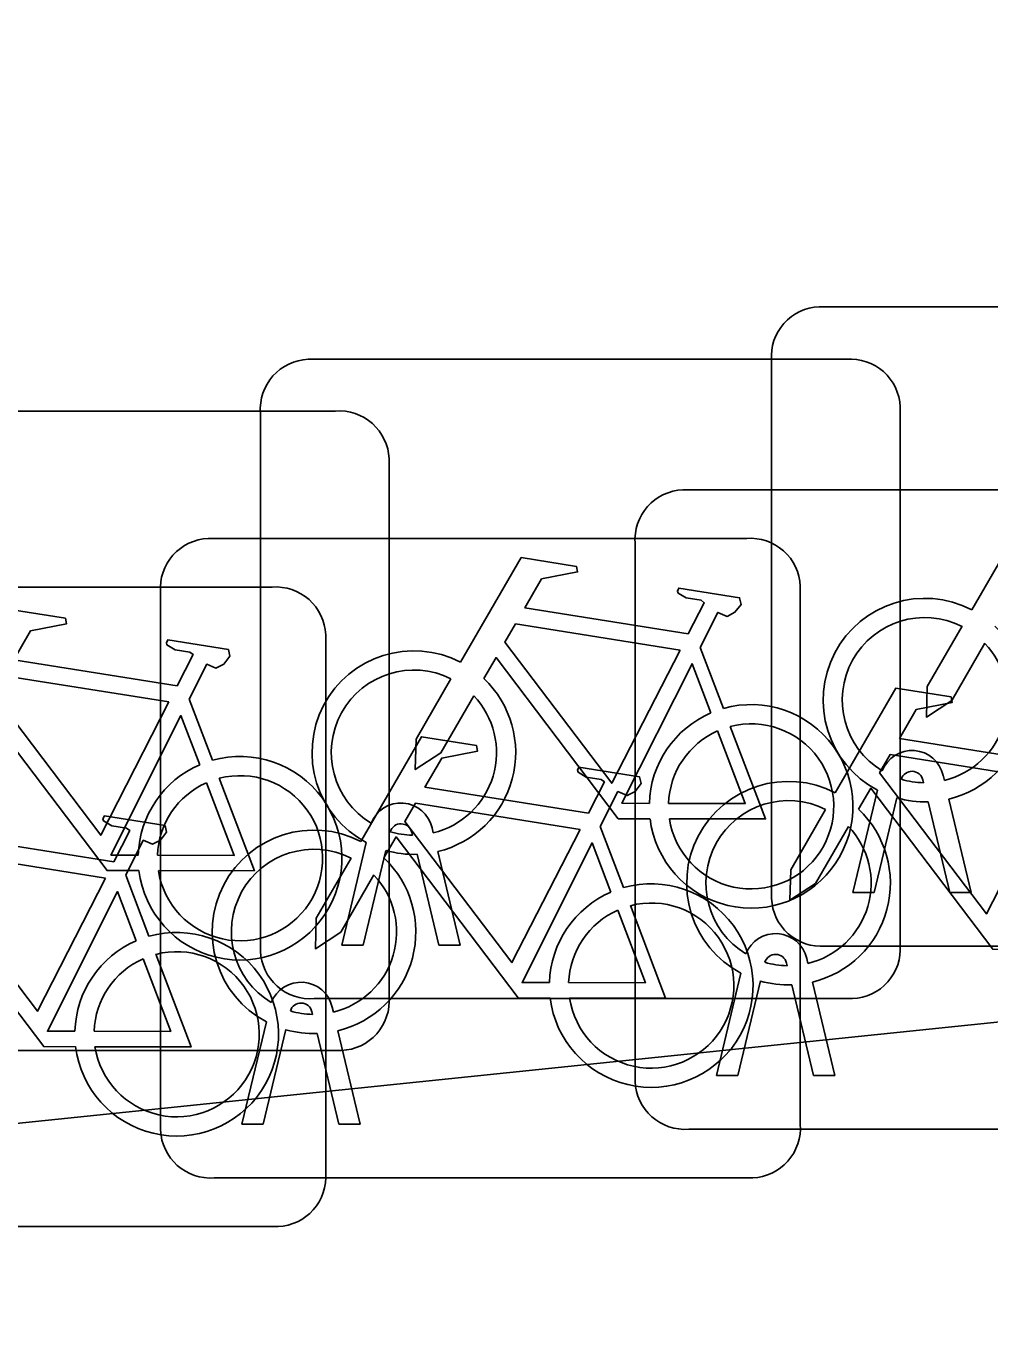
# Model space of a CAD drawing. Extents: x 160675 to 161153, y 383241 to 383714.
# Drawn here: x 161108.365 to 161109.87, y 383586.31 to 383588.345 of the extents above; entities that cross this region are included whole.
import ezdxf

# ---------------------------------------------------------------- set-up
doc = ezdxf.new("R2010")
doc.units = 0
for name, color, linetype in [('IMGEO_Fietsenrek', 7, 'Continuous'), ('IMGEO_Fietspad_gesloten', 7, 'Continuous'), ('IMGEO_Voetpad_open', 7, 'Continuous')]:
    doc.layers.add(name, color=color, linetype=linetype)

msp = doc.modelspace()

# ---------------------------------------------------------------- linework, layer by layer
at = {"layer": 'IMGEO_Fietsenrek'}
for p, q in [((161109.6029, 383587.9065), (161110.4438, 383587.9065)), ((161110.4438, 383587.9065), (161109.6029, 383587.9065)), ((161108.8049, 383587.8245), (161109.6458, 383587.8245)), ((161109.6458, 383587.8245), (161108.8049, 383587.8245)), ((161109.5285, 383586.9819), (161109.5285, 383587.8228)), ((161109.5285, 383587.8228), (161109.5285, 383586.9819)), ((161109.7295, 383587.7501), (161109.7295, 383586.9092)), ((161109.7295, 383586.9092), (161109.7295, 383587.7501)), ((161108.0069, 383587.7435), (161108.8478, 383587.7435)), ((161108.8478, 383587.7435), (161108.0069, 383587.7435)), ((161108.7305, 383586.8999), (161108.7305, 383587.7408)), ((161108.7305, 383587.7408), (161108.7305, 383586.8999)), ((161108.9315, 383587.6691), (161108.9315, 383586.8282)), ((161108.9315, 383586.8282), (161108.9315, 383587.6691)), ((161109.3899, 383587.6205), (161110.2308, 383587.6205)), ((161110.2308, 383587.6205), (161109.3899, 383587.6205)), ((161108.6489, 383587.5445), (161109.4898, 383587.5445)), ((161109.4898, 383587.5445), (161108.6489, 383587.5445)), ((161109.3155, 383586.6959), (161109.3155, 383587.5368)), ((161109.3155, 383587.5368), (161109.3155, 383586.6959)), ((161107.9079, 383587.4685), (161108.7488, 383587.4685)), ((161108.7488, 383587.4685), (161107.9079, 383587.4685)), ((161108.5745, 383586.6199), (161108.5745, 383587.4608)), ((161108.5745, 383587.4608), (161108.5745, 383586.6199)), ((161109.5735, 383587.4701), (161109.5735, 383586.6292)), ((161109.5735, 383586.6292), (161109.5735, 383587.4701)), ((161108.8325, 383587.3941), (161108.8325, 383586.5532)), ((161108.8325, 383586.5532), (161108.8325, 383587.3941)), ((161109.4172, 383587.3742), (161109.4535, 383587.279)), ((161108.6192, 383587.2932), (161108.6555, 383587.198)), ((161109.7659, 383587.1629), (161109.7649, 383587.1672)), ((161109.7966, 383587.1744), (161109.7984, 383587.1665)), ((161109.6555, 383586.9913), (161109.6938, 383587.1513)), ((161109.7242, 383587.1391), (161109.6889, 383586.9913)), ((161109.8054, 383587.1373), (161109.8404, 383586.9913)), ((161109.807, 383586.9913), (161109.7731, 383587.133)), ((161109.2612, 383587.0942), (161109.2975, 383586.999)), ((161108.9679, 383587.0809), (161108.9669, 383587.0852)), ((161108.9986, 383587.0924), (161109.0004, 383587.0845)), ((161108.8575, 383586.9093), (161108.8958, 383587.0693)), ((161108.9262, 383587.0571), (161108.8909, 383586.9093)), ((161109.0074, 383587.0553), (161109.0424, 383586.9093)), ((161109.009, 383586.9093), (161108.9751, 383587.051)), ((161108.5202, 383587.0182), (161108.5565, 383586.923)), ((161109.6889, 383586.9913), (161109.6555, 383586.9913)), ((161109.8404, 383586.9913), (161109.807, 383586.9913)), ((161108.8909, 383586.9093), (161108.8575, 383586.9093)), ((161109.0424, 383586.9093), (161109.009, 383586.9093)), ((161110.4531, 383586.9075), (161109.6122, 383586.9075)), ((161109.6122, 383586.9075), (161110.4531, 383586.9075)), ((161109.5529, 383586.8769), (161109.5519, 383586.8812)), ((161109.5836, 383586.8884), (161109.5854, 383586.8805)), ((161109.4425, 383586.7053), (161109.4808, 383586.8653)), ((161109.5112, 383586.8531), (161109.4759, 383586.7053)), ((161109.5924, 383586.8513), (161109.6274, 383586.7053)), ((161109.594, 383586.7053), (161109.5601, 383586.847)), ((161109.6551, 383586.8255), (161108.8142, 383586.8255)), ((161108.8142, 383586.8255), (161109.6551, 383586.8255)), ((161108.8426, 383586.8124), (161108.8444, 383586.8045)), ((161108.7015, 383586.6293), (161108.7398, 383586.7893)), ((161108.8119, 383586.8009), (161108.8109, 383586.8052)), ((161108.7702, 383586.7771), (161108.7349, 383586.6293)), ((161108.853, 383586.6293), (161108.8191, 383586.771)), ((161108.8514, 383586.7753), (161108.8864, 383586.6293)), ((161108.8571, 383586.7445), (161108.0162, 383586.7445)), ((161108.0162, 383586.7445), (161108.8571, 383586.7445)), ((161109.4759, 383586.7053), (161109.4425, 383586.7053)), ((161109.6274, 383586.7053), (161109.594, 383586.7053)), ((161108.7349, 383586.6293), (161108.7015, 383586.6293)), ((161108.8864, 383586.6293), (161108.853, 383586.6293)), ((161110.2401, 383586.6215), (161109.3992, 383586.6215)), ((161109.3992, 383586.6215), (161110.2401, 383586.6215)), ((161109.4991, 383586.5455), (161108.6582, 383586.5455)), ((161108.6582, 383586.5455), (161109.4991, 383586.5455)), ((161108.7581, 383586.4695), (161107.9172, 383586.4695)), ((161107.9172, 383586.4695), (161108.7581, 383586.4695))]:
    msp.add_line(p, q, dxfattribs=at)
for points in [[(161109.8411, 383587.4332), (161109.9358, 383587.5967), (161110.022, 383587.5829), (161110.0237, 383587.5742), (161109.9676, 383587.5633), (161109.9414, 383587.518), (161110.1966, 383587.4772)], [(161109.0431, 383587.3512), (161109.1378, 383587.5147), (161109.224, 383587.5009), (161109.2257, 383587.4922), (161109.1696, 383587.4813), (161109.1434, 383587.436), (161109.3986, 383587.3952)], [(161109.3986, 383587.3952), (161109.4236, 383587.444), (161109.4185, 383587.448), (161109.3953, 383587.4517), (161109.3826, 383587.4592), (161109.3816, 383587.4623), (161109.3838, 383587.4669), (161109.4786, 383587.4518), (161109.4809, 383587.4415), (161109.4715, 383587.4291), (161109.4591, 383587.4227), (161109.4446, 383587.4289), (161109.4172, 383587.3742)], [(161108.2451, 383587.2702), (161108.3398, 383587.4337), (161108.426, 383587.4199), (161108.4277, 383587.4112), (161108.3716, 383587.4003), (161108.3454, 383587.355), (161108.6006, 383587.3142)], [(161109.3857, 383587.37), (161109.1289, 383587.411), (161109.1122, 383587.3822), (161109.2792, 383587.1619), (161109.3857, 383587.37)], [(161109.8618, 383587.3807), (161109.8102, 383587.2915), (161109.7703, 383587.2655), (161109.7715, 383587.313), (161109.826, 383587.4072)], [(161108.6006, 383587.3142), (161108.6256, 383587.363), (161108.6205, 383587.367), (161108.5973, 383587.3707), (161108.5846, 383587.3782), (161108.5836, 383587.3813), (161108.5858, 383587.3859), (161108.6806, 383587.3708), (161108.6829, 383587.3605), (161108.6735, 383587.3481), (161108.6611, 383587.3417), (161108.6466, 383587.3479), (161108.6192, 383587.2932)], [(161109.3388, 383587.1065), (161109.2891, 383587.1066), (161109.0984, 383587.3583), (161109.0794, 383587.3255)], [(161109.4337, 383587.272), (161109.4044, 383587.3488), (161109.295, 383587.1307), (161109.3377, 383587.1306)], [(161108.5877, 383587.289), (161108.3309, 383587.33), (161108.3142, 383587.3012), (161108.4812, 383587.0809), (161108.5877, 383587.289)], [(161109.0638, 383587.2987), (161109.0122, 383587.2095), (161108.9723, 383587.1835), (161108.9735, 383587.231), (161109.028, 383587.3252)], [(161109.6281, 383587.1472), (161109.7228, 383587.3107), (161109.809, 383587.2969), (161109.8107, 383587.2882), (161109.7546, 383587.2773), (161109.7284, 383587.232), (161109.9836, 383587.1912)], [(161108.5408, 383587.0255), (161108.4911, 383587.0256), (161108.3004, 383587.2773), (161108.2814, 383587.2445)], [(161108.6357, 383587.191), (161108.6064, 383587.2678), (161108.497, 383587.0497), (161108.5397, 383587.0496)], [(161109.3677, 383587.1305), (161109.4876, 383587.1303), (161109.4444, 383587.2439)], [(161109.4642, 383587.2508), (161109.5192, 383587.1062), (161109.3691, 383587.1065)], [(161108.8871, 383587.0712), (161108.9818, 383587.2347), (161109.068, 383587.2209), (161109.0697, 383587.2122), (161109.0136, 383587.2013), (161108.9874, 383587.156), (161109.2426, 383587.1152)], [(161109.9707, 383587.166), (161109.7139, 383587.207), (161109.6972, 383587.1782), (161109.8642, 383586.9579), (161109.9707, 383587.166)], [(161109.2426, 383587.1152), (161109.2676, 383587.164), (161109.2625, 383587.168), (161109.2393, 383587.1717), (161109.2266, 383587.1792), (161109.2256, 383587.1823), (161109.2278, 383587.1869), (161109.3226, 383587.1718), (161109.3249, 383587.1615), (161109.3155, 383587.1491), (161109.3031, 383587.1427), (161109.2886, 383587.1489), (161109.2612, 383587.0942)], [(161108.1461, 383586.9952), (161108.2408, 383587.1587), (161108.327, 383587.1449), (161108.3287, 383587.1362), (161108.2726, 383587.1253), (161108.2464, 383587.08), (161108.5016, 383587.0392)], [(161108.5697, 383587.0495), (161108.6896, 383587.0493), (161108.6464, 383587.1629)], [(161108.6662, 383587.1698), (161108.7212, 383587.0252), (161108.5711, 383587.0255)], [(161109.9238, 383586.9025), (161109.8741, 383586.9026), (161109.6834, 383587.1543), (161109.6644, 383587.1215)], [(161109.2297, 383587.09), (161108.9729, 383587.131), (161108.9562, 383587.1022), (161109.1232, 383586.8819), (161109.2297, 383587.09)], [(161109.6488, 383587.0947), (161109.5972, 383587.0055), (161109.5573, 383586.9795), (161109.5585, 383587.027), (161109.613, 383587.1212)], [(161108.5016, 383587.0392), (161108.5266, 383587.088), (161108.5215, 383587.092), (161108.4983, 383587.0957), (161108.4856, 383587.1032), (161108.4846, 383587.1063), (161108.4868, 383587.1109), (161108.5816, 383587.0958), (161108.5839, 383587.0855), (161108.5745, 383587.0731), (161108.5621, 383587.0667), (161108.5476, 383587.0729), (161108.5202, 383587.0182)], [(161109.1828, 383586.8265), (161109.1331, 383586.8266), (161108.9424, 383587.0783), (161108.9234, 383587.0455)], [(161108.4887, 383587.014), (161108.2319, 383587.055), (161108.2152, 383587.0262), (161108.3822, 383586.8059), (161108.4887, 383587.014)], [(161109.2777, 383586.992), (161109.2484, 383587.0688), (161109.139, 383586.8507), (161109.1817, 383586.8506)], [(161108.9078, 383587.0187), (161108.8562, 383586.9295), (161108.8163, 383586.9035), (161108.8175, 383586.951), (161108.872, 383587.0452)], [(161108.4418, 383586.7505), (161108.3921, 383586.7506), (161108.2014, 383587.0023), (161108.1824, 383586.9695)], [(161108.5367, 383586.916), (161108.5074, 383586.9928), (161108.398, 383586.7747), (161108.4407, 383586.7746)], [(161109.2117, 383586.8505), (161109.3316, 383586.8503), (161109.2884, 383586.9639)], [(161109.3082, 383586.9708), (161109.3632, 383586.8262), (161109.2131, 383586.8265)], [(161108.5672, 383586.8948), (161108.6222, 383586.7502), (161108.4721, 383586.7505)], [(161108.4707, 383586.7745), (161108.5906, 383586.7743), (161108.5474, 383586.8879)]]:
    msp.add_lwpolyline(points, dxfattribs=at)
for centre, radius, start, end in [((161109.6062, 383587.8286), 0.0779, 92.4484, 184.2845), ((161109.6062, 383587.8286), 0.0779, 92.4484, 184.2845), ((161108.8082, 383587.7466), 0.0779, 92.4484, 184.2845), ((161108.8082, 383587.7466), 0.0779, 92.4484, 184.2845), ((161109.6516, 383587.7468), 0.0779, 2.4484, 94.2845), ((161109.6516, 383587.7468), 0.0779, 2.4484, 94.2845), ((161108.8536, 383587.6658), 0.0779, 2.4484, 94.2845), ((161108.8536, 383587.6658), 0.0779, 2.4484, 94.2845), ((161109.3932, 383587.5426), 0.0779, 92.4484, 184.2845), ((161109.3932, 383587.5426), 0.0779, 92.4484, 184.2845), ((161108.6522, 383587.4666), 0.0779, 92.4484, 184.2845), ((161108.6522, 383587.4666), 0.0779, 92.4484, 184.2845), ((161109.4956, 383587.4668), 0.0779, 2.4484, 94.2845), ((161109.4956, 383587.4668), 0.0779, 2.4484, 94.2845), ((161108.7546, 383587.3908), 0.0779, 2.4484, 94.2845), ((161108.7546, 383587.3908), 0.0779, 2.4484, 94.2845), ((161109.7681, 383587.2919), 0.159, 62.6766, 242.1369), ((161109.7681, 383587.2919), 0.129, 63.3192, 238.903), ((161109.7681, 383587.2919), 0.159, 283.5766, 46.6042), ((161109.7681, 383587.2919), 0.129, 283.6043, 43.4302), ((161108.9701, 383587.2099), 0.159, 62.6766, 242.1369), ((161108.9701, 383587.2099), 0.129, 63.3192, 238.903), ((161108.9701, 383587.2099), 0.159, 283.5766, 46.6042), ((161108.9701, 383587.2099), 0.129, 283.6043, 43.4302), ((161109.4967, 383587.1259), 0.159, 187.0065, 105.7708), ((161109.4967, 383587.1259), 0.159, 113.3408, 178.3217), ((161109.4967, 383587.1259), 0.129, 113.923, 177.9556), ((161109.4967, 383587.1259), 0.129, 188.6715, 104.5883), ((161108.6987, 383587.0449), 0.159, 187.0065, 105.7708), ((161109.7479, 383587.1633), 0.0499, 12.8025, 158.6934), ((161108.6987, 383587.0449), 0.159, 113.3408, 178.3217), ((161109.7479, 383587.1633), 0.0174, 12.8025, 163.4502), ((161108.6987, 383587.0449), 0.129, 113.923, 177.9556), ((161108.6987, 383587.0449), 0.129, 188.6715, 104.5883), ((161109.5551, 383587.0059), 0.159, 62.6766, 242.1369), ((161109.7681, 383587.2919), 0.129, 253.415, 269.0204), ((161109.5551, 383587.0059), 0.129, 63.3192, 238.903), ((161109.7681, 383587.2919), 0.159, 253.9967, 271.7867), ((161108.9499, 383587.0813), 0.0499, 12.8025, 158.6934), ((161109.5551, 383587.0059), 0.159, 283.5766, 46.6042), ((161108.9499, 383587.0813), 0.0174, 12.8025, 163.4502), ((161109.5551, 383587.0059), 0.129, 283.6043, 43.4302), ((161108.8141, 383586.9299), 0.159, 62.6766, 242.1369), ((161108.9701, 383587.2099), 0.129, 253.415, 269.0204), ((161108.8141, 383586.9299), 0.129, 63.3192, 238.903), ((161108.9701, 383587.2099), 0.159, 253.9967, 271.7867), ((161108.8141, 383586.9299), 0.159, 283.5766, 46.6042), ((161108.8141, 383586.9299), 0.129, 283.6043, 43.4302), ((161109.3407, 383586.8459), 0.159, 187.0065, 105.7708), ((161109.3407, 383586.8459), 0.159, 113.3408, 178.3217), ((161109.3407, 383586.8459), 0.129, 188.6715, 104.5883), ((161109.6064, 383586.9852), 0.0779, 182.4484, 274.2845), ((161109.6064, 383586.9852), 0.0779, 182.4484, 274.2845), ((161109.3407, 383586.8459), 0.129, 113.923, 177.9556), ((161108.5997, 383586.7699), 0.159, 113.3408, 178.3217), ((161108.5997, 383586.7699), 0.159, 187.0065, 105.7708), ((161109.5349, 383586.8773), 0.0499, 12.8025, 158.6934), ((161108.5997, 383586.7699), 0.129, 188.6715, 104.5883), ((161108.8084, 383586.9032), 0.0779, 182.4484, 274.2845), ((161108.8084, 383586.9032), 0.0779, 182.4484, 274.2845), ((161109.5349, 383586.8773), 0.0174, 12.8025, 163.4502), ((161109.6518, 383586.9034), 0.0779, 272.4484, 4.2845), ((161109.6518, 383586.9034), 0.0779, 272.4484, 4.2845), ((161108.5997, 383586.7699), 0.129, 113.923, 177.9556), ((161109.5551, 383587.0059), 0.129, 253.415, 269.0204), ((161108.7939, 383586.8013), 0.0499, 12.8025, 158.6934), ((161109.5551, 383587.0059), 0.159, 253.9967, 271.7867), ((161108.7939, 383586.8013), 0.0174, 12.8025, 163.4502), ((161108.8538, 383586.8224), 0.0779, 272.4484, 4.2845), ((161108.8538, 383586.8224), 0.0779, 272.4484, 4.2845), ((161108.8141, 383586.9299), 0.129, 253.415, 269.0204), ((161108.8141, 383586.9299), 0.159, 253.9967, 271.7867), ((161109.3934, 383586.6992), 0.0779, 182.4484, 274.2845), ((161109.3934, 383586.6992), 0.0779, 182.4484, 274.2845), ((161109.4958, 383586.6234), 0.0779, 272.4484, 4.2845), ((161109.4958, 383586.6234), 0.0779, 272.4484, 4.2845), ((161108.6524, 383586.6232), 0.0779, 182.4484, 274.2845), ((161108.6524, 383586.6232), 0.0779, 182.4484, 274.2845), ((161108.7548, 383586.5474), 0.0779, 272.4484, 4.2845), ((161108.7548, 383586.5474), 0.0779, 272.4484, 4.2845)]:
    msp.add_arc(centre, radius, start, end, dxfattribs=at)
at = {"layer": 'IMGEO_Fietspad_gesloten'}
msp.add_lwpolyline([(161120.919, 383585.807), (161124.393, 383586.061), (161124.031, 383588.251), (161097.14, 383585.472), (161095.135, 383585.325), (161088.148, 383584.88), (161085.622, 383584.741), (161084.155, 383584.661), (161072.168, 383584.096), (161068.177, 383583.808), (161062.195, 383583.186)], dxfattribs=at)
at = {"layer": 'IMGEO_Voetpad_open'}
msp.add_lwpolyline([(161128.698, 383590.188), (161131.185, 383591.861), (161131.736, 383592.39), (161132.591, 383593.336), (161129.716, 383593.455), (161105.374, 383590.924), (161105.316, 383591.598), (161103.493, 383591.497), (161099.226, 383591.056), (161099.422, 383589.166), (161096.343, 383588.84), (161089.735, 383588.159), (161085.197, 383587.691), (161085.622, 383584.741), (161088.148, 383584.88), (161095.135, 383585.325), (161097.14, 383585.472), (161124.031, 383588.251), (161124.042, 383588.252)], dxfattribs=at)

doc.saveas('drawing.dxf')
